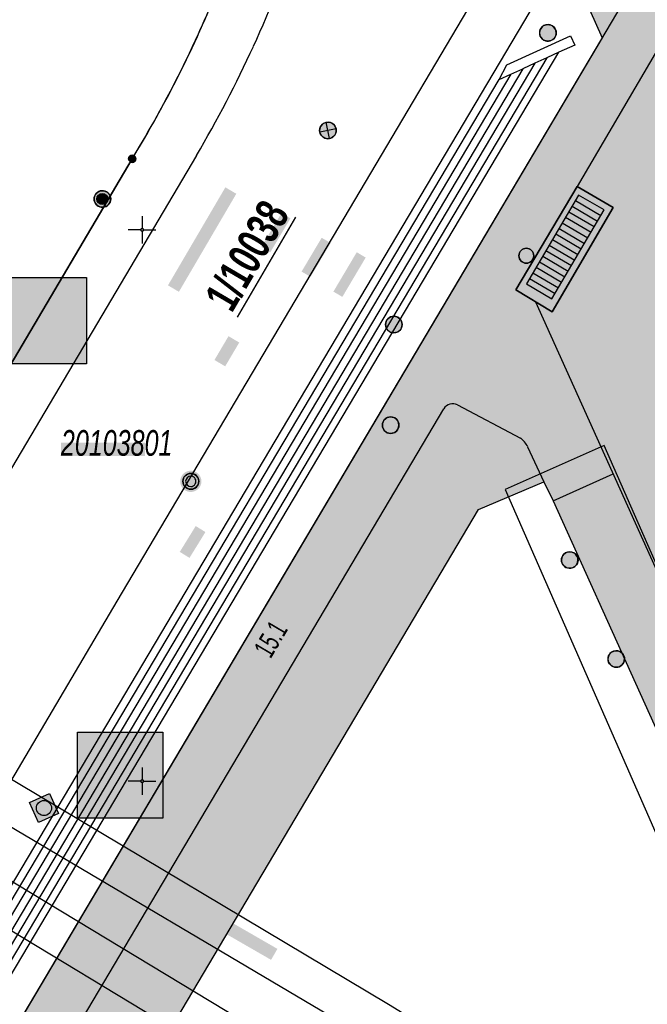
# Model space of a CAD drawing. Header units: metres. Extents: x 2695560 to 2696939, y 1260491 to 1262050.
# Tile 894 of 1005: x 2696420 to 2696449, y 1261715 to 1261759. Entities that reach past the tile are written whole.
import ezdxf

# ---------------------------------------------------------------- set-up
doc = ezdxf.new("R2010")
doc.units = ezdxf.units.M
doc.linetypes.add('AUSGEZOGEN', pattern=[0])
for name, color, linetype in [('XR$1$AV_Flächen (EO)', 7, 'AUSGEZOGEN'), ('XR$1$AV_Gebäudeflächen ut.', 7, 'AUSGEZOGEN'), ('XR$1$AV_Grenzpunkte', 7, 'AUSGEZOGEN'), ('XR$1$AV_Grundstück-Nr.', 7, 'AUSGEZOGEN'), ('XR$1$AV_Haus-Nr.', 7, 'AUSGEZOGEN'), ('XR$1$AV_Koordinatennetzpunkte', 7, 'AUSGEZOGEN'), ('XR$1$AV_Lagefixpunkt-Nr.', 7, 'AUSGEZOGEN'), ('XR$1$AV_Lagefixpunkte', 7, 'AUSGEZOGEN'), ('XR$1$AV_Linien (BB)', 7, 'AUSGEZOGEN'), ('XR$1$AV_Linien (EO)', 7, 'AUSGEZOGEN'), ('XR$1$AW_LK_Schachtdeckel', 24, 'AUSGEZOGEN'), ('XR$1$EW_LK_Bauwerk', 1, 'AUSGEZOGEN'), ('XR$1$EW_LK_Knoten', 1, 'AUSGEZOGEN'), ('XR$1$Liegenschaftsgrenzen', 7, 'AUSGEZOGEN'), ('XR$1$PFAV', 255, 'AUSGEZOGEN'), ('XR$1$PFAW', 255, 'AUSGEZOGEN'), ('XR$1$PFEW', 255, 'AUSGEZOGEN'), ('XR$1$PFWA', 255, 'AUSGEZOGEN'), ('XR$1$RP_Abstandslinie', 7, 'AUSGEZOGEN'), ('XR$1$WA_LK_Hydrant', 171, 'AUSGEZOGEN')]:
    doc.layers.add(name, color=color, linetype=linetype)
doc.styles.add('ARIAL', font='arial.ttf')

# ---------------------------------------------------------------- blocks, each defined once
blk = doc.blocks.new('COMPLEXOBJECT_712')
at = {"layer": 'XR$1$AV_Linien (BB)', "color": 7, "linetype": 'AUSGEZOGEN', "transparency": 33554687}
blk.add_line((6424.553, 11753.223), (6418.821, 11743.511), dxfattribs=at)
for centre, radius, start, end in [((6378.657, 11781.157), 53.732, 334.778, 339.6317), ((6379.001, 11781.007), 53.357, 328.6192, 334.7657)]:
    blk.add_arc(centre, radius, start, end, dxfattribs=at)
blk = doc.blocks.new('COMPLEXOBJECT_797')
at = {"layer": 'XR$1$AV_Linien (BB)', "color": 7, "linetype": 'AUSGEZOGEN', "transparency": 33554687}
blk.add_lwpolyline([(6355.414, 11617.193), (6377.371, 11654.569), (6396.77, 11687.221), (6423.868, 11733.16), (6471.337, 11813.265)], dxfattribs=at)
blk = doc.blocks.new('COMPLEXOBJECT_803')
at = {"layer": 'XR$1$AV_Linien (BB)', "color": 7, "linetype": 'AUSGEZOGEN', "transparency": 33554687}
blk.add_line((6427.466, 11753.377), (6375.989, 11666.42), dxfattribs=at)
for centre, radius, start, end in [((6380.199, 11781.18), 54.841, 335.3686, 341.352), ((6380.279, 11781.177), 54.767, 329.4953, 335.3358)]:
    blk.add_arc(centre, radius, start, end, dxfattribs=at)
blk = doc.blocks.new('COMPLEXOBJECT_835')
at = {"layer": 'XR$1$AV_Flächen (EO)', "color": 7, "linetype": 'AUSGEZOGEN', "transparency": 33554687}
blk.add_line((6452.585, 11719.094), (6458.957, 11714.796), dxfattribs=at)
blk.add_lwpolyline([(6430.853, 11707.194), (6424.596, 11710.902), (6440.258, 11737.326), (6443.22, 11738.578), (6443.641, 11737.717), (6451.539, 11720.238)], dxfattribs=at)
blk.add_arc((6454.437, 11721.837), 3.31, 208.8959, 235.9797, dxfattribs=at)
blk = doc.blocks.new('COMPLEXOBJECT_841')
at = {"layer": 'XR$1$AV_Flächen (EO)', "color": 7, "linetype": 'AUSGEZOGEN', "transparency": 33554687}
blk.add_lwpolyline([(6407.621, 11725.118), (6407.79, 11724.941), (6414.945, 11720.702), (6415.945, 11722.349), (6434.192, 11711.332)], dxfattribs=at)
blk = doc.blocks.new('COMPLEXOBJECT_842')
at = {"layer": 'XR$1$AV_Flächen (EO)', "color": 7, "linetype": 'AUSGEZOGEN', "transparency": 33554687}
blk.add_lwpolyline([(6435.366, 11713.249), (6417.015, 11724.112), (6417.998, 11725.731), (6410.84, 11730.076), (6410.647, 11730.19)], dxfattribs=at)
blk = doc.blocks.new('COMPLEXOBJECT_1031')
at = {"layer": 'XR$1$AV_Linien (EO)', "color": 7, "linetype": 'AUSGEZOGEN', "transparency": 33554687}
for p, q in [((6439.305, 11742.066), (6442.153, 11740.561)), ((6442.485, 11740.164), (6443.22, 11738.578))]:
    blk.add_line(p, q, dxfattribs=at)
blk.add_lwpolyline([(6426.512, 11709.766), (6424.016, 11705.555), (6422.211, 11706.764), (6420.552, 11711.308), (6438.682, 11741.883)], dxfattribs=at)
for centre, radius, start, end in [((6439.092, 11741.639), 0.477, 63.4759, 149.2634), ((6441.588, 11739.751), 0.988, 24.7141, 55.0955)]:
    blk.add_arc(centre, radius, start, end, dxfattribs=at)
blk = doc.blocks.new('COMPLEXOBJECT_1066')
at = {"layer": 'XR$1$AV_Linien (EO)', "color": 7, "linetype": 'AUSGEZOGEN', "transparency": 33554687}
blk.add_line((6417.998, 11725.731), (6436.176, 11714.879), dxfattribs=at)
blk.add_arc((6478.886, 11785.805), 82.793, 238.94479, 273.00221, dxfattribs=at)
blk = doc.blocks.new('COMPLEXOBJECT_1067')
at = {"layer": 'XR$1$AV_Linien (EO)', "color": 7, "linetype": 'AUSGEZOGEN', "transparency": 33554687}
blk.add_line((6414.945, 11720.702), (6433.342, 11709.607), dxfattribs=at)
blk = doc.blocks.new('COMPLEXOBJECT_1244')
at = {"layer": 'XR$1$Liegenschaftsgrenzen', "color": 7, "linetype": 'AUSGEZOGEN', "transparency": 33554687}
blk.add_lwpolyline([(6473.637, 11812.402), (6446.14, 11765.91), (6414.59, 11712.76), (6385.75, 11664.13), (6360.446, 11621.54)], dxfattribs=at)
blk = doc.blocks.new('COMPLEXOBJECT_1417')
at = {"layer": 'XR$1$Liegenschaftsgrenzen', "color": 7, "linetype": 'AUSGEZOGEN', "transparency": 33554687}
blk.add_line((6418.821, 11743.511), (6424.553, 11753.223), dxfattribs=at)
blk.add_arc((6378.943, 11781.037), 53.422, 328.6238, 339.6447, dxfattribs=at)
blk = doc.blocks.new('BWAV1')
at = {"layer": 'XR$1$PFAV', "transparency": 33554687}
blk.add_hatch(color=7, dxfattribs=at).paths.add_polyline_path([(0.67, 0), (0.656, 0.135), (0.616, 0.264), (0.55, 0.383), (0.462, 0.486), (0.354, 0.569), (0.233, 0.628), (0.101, 0.662), (-0.034, 0.669), (-0.168, 0.649), (-0.295, 0.602), (-0.41, 0.53), (-0.508, 0.436), (-0.586, 0.325), (-0.639, 0.201), (-0.667, 0.068), (-0.667, -0.068), (-0.639, -0.201), (-0.586, -0.325), (-0.508, -0.436), (-0.41, -0.53), (-0.295, -0.602), (-0.168, -0.649), (-0.034, -0.669), (0.101, -0.662), (0.233, -0.628), (0.354, -0.569), (0.462, -0.486), (0.55, -0.383), (0.616, -0.264), (0.656, -0.135)])
at = {"color": 7, "transparency": 33554687}
for radius, start, end in [(0.5, 91.19481, 268.80519), (0.326, 91.19481, 268.80519), (0.5, 268.80519, 91.19481), (0.326, 268.80519, 91.19481)]:
    blk.add_arc((0, 0), radius, start, end, dxfattribs=at)
at = {"layer": 'XR$1$PFAV', "transparency": 33554687}
blk.add_circle((0, 0), 0.5, dxfattribs=at)
blk = doc.blocks.new('BAV15')
at = {"layer": 'XR$1$PFAV', "transparency": 33554687}
blk.add_hatch(color=7, dxfattribs=at).paths.add_polyline_path([(0.5, 0), (0.49, 0.1), (0.46, 0.2), (0.41, 0.29), (0.34, 0.36), (0.26, 0.42), (0.17, 0.47), (0.08, 0.49), (-0.03, 0.5), (-0.13, 0.48), (-0.22, 0.45), (-0.31, 0.4), (-0.38, 0.33), (-0.44, 0.24), (-0.48, 0.15), (-0.5, 0.05), (-0.5, -0.05), (-0.48, -0.15), (-0.44, -0.24), (-0.38, -0.33), (-0.31, -0.4), (-0.22, -0.45), (-0.13, -0.48), (-0.03, -0.5), (0.08, -0.49), (0.17, -0.47), (0.26, -0.42), (0.34, -0.36), (0.41, -0.29), (0.46, -0.2), (0.49, -0.1)])
at = {"color": 7, "transparency": 33554687}
for start, end in [(90, 270), (270, 90)]:
    blk.add_arc((0, 0), 0.5, start, end, dxfattribs=at)
at = {"layer": 'XR$1$PFAV', "transparency": 33554687}
blk.add_circle((0, 0), 0.5, dxfattribs=at)
blk = doc.blocks.new('BAV2041')
at = {"color": 7, "transparency": 33554687}
for p, q in [((0, 0.5), (0, 0.05)), ((-0.05, 0), (-0.5, 0)), ((0.05, 0), (0.5, 0)), ((0, -0.05), (0, -0.5))]:
    blk.add_line(p, q, dxfattribs=at)
blk.add_circle((0, 0), 0.05, dxfattribs=at)
for start, end in [(90, 270), (270, 90)]:
    blk.add_arc((0, 0), 0.05, start, end, dxfattribs=at)
blk = doc.blocks.new('BAW2087')
at = {"lineweight": 25, "true_color": 0x000000, "transparency": 33554687}
h = blk.add_hatch(color=18, dxfattribs=at)
h.paths.add_polyline_path([(-0.5, 0.5), (-0.5, -0.5), (0.5, -0.5), (0.5, 0.5)])
h.paths.add_polyline_path([(0.337, -0.069), (0.316, -0.136), (0.282, -0.196), (0.237, -0.249), (0.182, -0.292), (0.119, -0.322), (0.052, -0.34), (-0.017, -0.343), (-0.086, -0.333), (-0.151, -0.309), (-0.21, -0.272), (-0.261, -0.224), (-0.301, -0.167), (-0.328, -0.103), (-0.342, -0.035), (-0.342, 0.035), (-0.328, 0.103), (-0.301, 0.167), (-0.261, 0.224), (-0.21, 0.272), (-0.151, 0.309), (-0.086, 0.333), (-0.017, 0.343), (0.052, 0.34), (0.119, 0.322), (0.182, 0.292), (0.237, 0.249), (0.282, 0.196), (0.316, 0.136), (0.337, 0.069), (0.344, 0)], flags=16)
at = {"layer": 'XR$1$PFAW', "lineweight": 25, "transparency": 33554687}
blk.add_hatch(color=7, dxfattribs=at).paths.add_polyline_path([(0.344, 0), (0.337, 0.069), (0.316, 0.136), (0.282, 0.196), (0.237, 0.249), (0.182, 0.292), (0.119, 0.322), (0.052, 0.34), (-0.017, 0.343), (-0.086, 0.333), (-0.151, 0.309), (-0.21, 0.272), (-0.261, 0.224), (-0.301, 0.167), (-0.328, 0.103), (-0.342, 0.035), (-0.342, -0.035), (-0.328, -0.103), (-0.301, -0.167), (-0.261, -0.224), (-0.21, -0.272), (-0.151, -0.309), (-0.086, -0.333), (-0.017, -0.343), (0.052, -0.34), (0.119, -0.322), (0.182, -0.292), (0.237, -0.249), (0.282, -0.196), (0.316, -0.136), (0.337, -0.069)])
at = {"lineweight": 25, "transparency": 33554687}
for p, q in [((-0.5, 0.5, 0.993), (0.5, 0.5, 0.993)), ((-0.5, -0.5, 0.993), (-0.5, 0.5, 0.993)), ((0.5, 0.5, 0.993), (0.5, -0.5, 0.993)), ((0.5, -0.5, 0.993), (-0.5, -0.5, 0.993))]:
    blk.add_line(p, q, dxfattribs=at)
blk.add_circle((0, 0), 0.344, dxfattribs=at)
at = {"layer": 'XR$1$PFAW', "lineweight": 25, "transparency": 33554687}
blk.add_line((-0.5, 0.5), (0.5, 0.5), dxfattribs=at)
at = {"layer": 'XR$1$PFAW', "color": 31, "lineweight": 25, "transparency": 33554687}
for p, q in [((-0.5, -0.5), (-0.5, 0.5)), ((0.5, 0.5), (0.5, -0.5)), ((0.5, -0.5), (-0.5, -0.5))]:
    blk.add_line(p, q, dxfattribs=at)
at = {"layer": 'XR$1$PFAW', "lineweight": 25, "transparency": 33554687}
blk.add_circle((0, 0), 0.344, dxfattribs=at)
blk = doc.blocks.new('BAW2082')
at = {"layer": 'XR$1$PFAW', "transparency": 33554687}
blk.add_hatch(color=7, dxfattribs=at).paths.add_polyline_path([(0.509, -0.003), (0.499, 0.098), (0.469, 0.194), (0.42, 0.283), (0.354, 0.359), (0.274, 0.421), (0.183, 0.466), (0.085, 0.491), (-0.016, 0.496), (-0.116, 0.481), (-0.211, 0.446), (-0.297, 0.392), (-0.37, 0.323), (-0.428, 0.24), (-0.468, 0.147), (-0.488, 0.047), (-0.488, -0.054), (-0.468, -0.153), (-0.428, -0.246), (-0.37, -0.329), (-0.297, -0.398), (-0.211, -0.452), (-0.116, -0.487), (-0.016, -0.502), (0.085, -0.497), (0.183, -0.472), (0.274, -0.427), (0.354, -0.366), (0.42, -0.289), (0.469, -0.2), (0.499, -0.104)])
at = {"transparency": 33554687}
for start, end in [(91.19481, 268.80519), (268.80519, 91.19481)]:
    blk.add_arc((0.01, 0), 0.5, start, end, dxfattribs=at)
at = {"layer": 'XR$1$PFAW', "transparency": 33554687}
blk.add_circle((0.009, -0.003), 0.5, dxfattribs=at)
blk = doc.blocks.new('BWA2009')
at = {"true_color": 0x000000, "transparency": 33554687}
blk.add_hatch(color=18, dxfattribs=at).paths.add_polyline_path([(0.333, 0), (0.327, 0.067), (0.306, 0.131), (0.274, 0.19), (0.23, 0.242), (0.176, 0.283), (0.116, 0.313), (0.05, 0.329), (-0.017, 0.333), (-0.084, 0.323), (-0.147, 0.299), (-0.204, 0.264), (-0.253, 0.217), (-0.291, 0.162), (-0.318, 0.1), (-0.332, 0.034), (-0.332, -0.034), (-0.318, -0.1), (-0.291, -0.162), (-0.253, -0.217), (-0.204, -0.264), (-0.147, -0.299), (-0.084, -0.323), (-0.017, -0.333), (0.05, -0.329), (0.116, -0.313), (0.176, -0.283), (0.23, -0.242), (0.274, -0.19), (0.306, -0.131), (0.327, -0.067)])
at = {"layer": 'XR$1$PFWA', "transparency": 33554687}
blk.add_hatch(color=7, dxfattribs=at).paths.add_polyline_path([(0.5, 0), (0.49, 0.101), (0.459, 0.197), (0.41, 0.286), (0.344, 0.362), (0.264, 0.424), (0.174, 0.469), (0.076, 0.494), (-0.025, 0.499), (-0.125, 0.484), (-0.22, 0.449), (-0.306, 0.395), (-0.379, 0.326), (-0.437, 0.243), (-0.477, 0.15), (-0.497, 0.051), (-0.497, -0.051), (-0.477, -0.15), (-0.437, -0.243), (-0.379, -0.326), (-0.306, -0.395), (-0.22, -0.449), (-0.125, -0.484), (-0.025, -0.499), (0.076, -0.494), (0.174, -0.469), (0.264, -0.424), (0.344, -0.362), (0.41, -0.286), (0.459, -0.197), (0.49, -0.101)])
at = {"transparency": 33554687}
blk.add_circle((0, 0), 0.333, dxfattribs=at)
for start, end in [(90, 180), (180, 270), (0, 90), (270, 0)]:
    blk.add_arc((0, 0), 0.5, start, end, dxfattribs=at)
at = {"layer": 'XR$1$PFWA', "transparency": 33554687}
blk.add_circle((0, 0), 0.5, dxfattribs=at)
blk = doc.blocks.new('BEWLP2597')
at = {"layer": 'XR$1$PFEW', "transparency": 33554687}
blk.add_hatch(color=7, dxfattribs=at).paths.add_polyline_path([(-0.5, 0), (-0.497, -0.051), (-0.49, -0.101), (-0.477, -0.15), (-0.459, -0.197), (-0.437, -0.243), (-0.41, -0.286), (-0.379, -0.326), (-0.344, -0.362), (-0.306, -0.395), (-0.264, -0.424), (-0.22, -0.449), (-0.174, -0.469), (-0.125, -0.484), (-0.076, -0.494), (-0.025, -0.499), (0.025, -0.499), (0.076, -0.494), (0.125, -0.484), (0.174, -0.469), (0.22, -0.449), (0.264, -0.424), (0.306, -0.395), (0.344, -0.362), (0.379, -0.326), (0.41, -0.286), (0.437, -0.243), (0.459, -0.197), (0.477, -0.15), (0.49, -0.101), (0.497, -0.051), (0.5, 0), (0.497, 0.051), (0.49, 0.101), (0.477, 0.15), (0.459, 0.197), (0.437, 0.243), (0.41, 0.286), (0.379, 0.326), (0.344, 0.362), (0.306, 0.395), (0.264, 0.424), (0.22, 0.449), (0.174, 0.469), (0.125, 0.484), (0.076, 0.494), (0.025, 0.499), (-0.025, 0.499), (-0.076, 0.494), (-0.125, 0.484), (-0.174, 0.469), (-0.22, 0.449), (-0.264, 0.424), (-0.306, 0.395), (-0.344, 0.362), (-0.379, 0.326), (-0.41, 0.286), (-0.437, 0.243), (-0.459, 0.197), (-0.477, 0.15), (-0.49, 0.101), (-0.497, 0.051)])
at = {"color": 1, "transparency": 33554687}
for start, end in [(90, 180), (0, 90), (180, 270), (270, 0)]:
    blk.add_arc((0, 0), 0.5, start, end, dxfattribs=at)
at = {"layer": 'XR$1$PFEW', "transparency": 33554687}
blk.add_circle((0, 0), 0.5, dxfattribs=at)
blk = doc.blocks.new('BEWLP2549_S')
at = {"layer": 'XR$1$PFEW', "transparency": 33554687}
blk.add_hatch(color=7, dxfattribs=at).paths.add_polyline_path([(0.5, 0), (0.49, 0.101), (0.459, 0.197), (0.41, 0.286), (0.344, 0.362), (0.264, 0.424), (0.174, 0.469), (0.076, 0.494), (-0.025, 0.499), (-0.125, 0.484), (-0.22, 0.449), (-0.306, 0.395), (-0.379, 0.326), (-0.437, 0.243), (-0.477, 0.15), (-0.497, 0.051), (-0.497, -0.051), (-0.477, -0.15), (-0.437, -0.243), (-0.379, -0.326), (-0.306, -0.395), (-0.22, -0.449), (-0.125, -0.484), (-0.025, -0.499), (0.076, -0.494), (0.174, -0.469), (0.264, -0.424), (0.344, -0.362), (0.41, -0.286), (0.459, -0.197), (0.49, -0.101)])
at = {"color": 1, "transparency": 33554687}
for p, q in [((0.354, -0.354), (-0.354, 0.354)), ((-0.354, -0.354), (0.354, 0.354))]:
    blk.add_line(p, q, dxfattribs=at)
for start, end in [(91.38095, 268.61905), (268.61905, 91.38095)]:
    blk.add_arc((0, 0), 0.5, start, end, dxfattribs=at)
at = {"layer": 'XR$1$PFEW', "transparency": 33554687}
blk.add_circle((0, 0), 0.5, dxfattribs=at)

msp = doc.modelspace()

# ---------------------------------------------------------------- hatches: boundary and pattern name
at = {"transparency": 33554687}
for points in [[(2696427.143, 1261747.293), (2696427.64, 1261747.002), (2696430.243, 1261751.447), (2696429.746, 1261751.738)], [(2696431.376, 1261749.031), (2696431.782, 1261748.789), (2696432.698, 1261750.331), (2696432.292, 1261750.573)], [(2696438.65, 1261744.624), (2696439.164, 1261744.318), (2696442.316, 1261749.625), (2696441.801, 1261749.931)], [(2696433.203, 1261747.919), (2696433.609, 1261747.677), (2696434.52, 1261749.211), (2696434.114, 1261749.452)], [(2696434.646, 1261747.01), (2696435.052, 1261746.77), (2696436.11, 1261748.554), (2696435.704, 1261748.795)], [(2696419.578, 1261747.643), (2696419.578, 1261743.741), (2696423.449, 1261743.741), (2696423.449, 1261747.643)], [(2696429.252, 1261743.909), (2696429.739, 1261743.621), (2696430.376, 1261744.701), (2696429.889, 1261744.989)], [(2696422.29, 1261740.154), (2696422.29, 1261739.551), (2696426.107, 1261739.551), (2696426.107, 1261740.154)], [(2696427.679, 1261735.206), (2696428.12, 1261734.934), (2696428.843, 1261736.106), (2696428.402, 1261736.378)], [(2696423.048, 1261727.032), (2696423.048, 1261723.13), (2696426.911, 1261723.13), (2696426.911, 1261727.032)], [(2696427.83, 1261719.667), (2696427.543, 1261719.168), (2696431.82, 1261716.705), (2696432.107, 1261717.204)]]:
    msp.add_hatch(color=7, dxfattribs=at).paths.add_polyline_path(points)
at = {"layer": 'XR$1$AV_Gebäudeflächen ut.', "true_color": 0xf5f5f5, "transparency": 33554687}
msp.add_hatch(color=7, dxfattribs=at).paths.add_polyline_path([(2696459.927, 1261714.606), (2696473.791, 1261720.902), (2696475.72, 1261716.655), (2696476.64, 1261717.073), (2696476.501, 1261717.38), (2696476.592, 1261717.421), (2696475.121, 1261720.664), (2696465.308, 1261742.389), (2696456.414, 1261761.913), (2696453.127, 1261760.416), (2696443.324, 1261782.97), (2696439.137, 1261792.602), (2696458.473, 1261825.245), (2696449.114, 1261845.996), (2696451.549, 1261853.455), (2696448.017, 1261861.244), (2696446.172, 1261865.313), (2696443.517, 1261866.558), (2696440.323, 1261865.008), (2696440.071, 1261864.885), (2696439.708, 1261865.634), (2696439.232, 1261866.581), (2696438.684, 1261867.488), (2696438.066, 1261868.349), (2696437.383, 1261869.158), (2696436.639, 1261869.912), (2696435.837, 1261870.605), (2696434.984, 1261871.234), (2696434.084, 1261871.793), (2696433.143, 1261872.28), (2696432.167, 1261872.692), (2696431.161, 1261873.026), (2696430.132, 1261873.28), (2696429.087, 1261873.453), (2696428.031, 1261873.543), (2696426.972, 1261873.551), (2696425.915, 1261873.475), (2696424.867, 1261873.316), (2696423.835, 1261873.076), (2696422.825, 1261872.756), (2696421.843, 1261872.358), (2696420.895, 1261871.884), (2696419.988, 1261871.337), (2696419.126, 1261870.72), (2696418.315, 1261870.038), (2696417.56, 1261869.295), (2696416.866, 1261868.494), (2696416.236, 1261867.642), (2696415.675, 1261866.743), (2696415.187, 1261865.803), (2696414.774, 1261864.827), (2696414.438, 1261863.822), (2696414.355, 1261863.524), (2696414.279, 1261863.225), (2696414.21, 1261862.924), (2696414.148, 1261862.621), (2696414.092, 1261862.318), (2696414.044, 1261862.012), (2696414.003, 1261861.706), (2696413.968, 1261861.399), (2696413.941, 1261861.092), (2696413.921, 1261860.783), (2696413.907, 1261860.475), (2696413.901, 1261860.166), (2696413.902, 1261859.857), (2696413.91, 1261859.548), (2696413.925, 1261859.24), (2696413.947, 1261858.932), (2696413.976, 1261858.624), (2696414.012, 1261858.317), (2696414.055, 1261858.011), (2696414.105, 1261857.707), (2696414.162, 1261857.403), (2696414.226, 1261857.101), (2696414.297, 1261856.8), (2696414.375, 1261856.501), (2696414.459, 1261856.204), (2696414.551, 1261855.909), (2696414.649, 1261855.616), (2696414.753, 1261855.325), (2696414.865, 1261855.037), (2696414.983, 1261854.752), (2696415.107, 1261854.469), (2696396.462, 1261846.055), (2696387.97, 1261826.75), (2696384.844, 1261819.635), (2696386.443, 1261816.1), (2696386.6, 1261815.754), (2696386.946, 1261815.911), (2696386.789, 1261816.257), (2696387.017, 1261816.361), (2696387.059, 1261816.27), (2696388.518, 1261816.932), (2696388.476, 1261817.023), (2696388.704, 1261817.127), (2696388.746, 1261817.036), (2696390.068, 1261817.636), (2696389.646, 1261818.565), (2696390.147, 1261818.792), (2696390.569, 1261817.863), (2696391.891, 1261818.464), (2696391.85, 1261818.555), (2696392.078, 1261818.658), (2696392.119, 1261818.567), (2696393.578, 1261819.23), (2696393.537, 1261819.321), (2696393.765, 1261819.424), (2696393.806, 1261819.333), (2696395.128, 1261819.933), (2696394.706, 1261820.862), (2696395.208, 1261821.09), (2696395.63, 1261820.161), (2696396.952, 1261820.761), (2696396.91, 1261820.852), (2696397.138, 1261820.956), (2696397.18, 1261820.865), (2696398.638, 1261821.527), (2696398.597, 1261821.618), (2696398.825, 1261821.722), (2696398.866, 1261821.631), (2696400.188, 1261822.231), (2696400.147, 1261822.322), (2696399.767, 1261823.16), (2696400.268, 1261823.387), (2696400.69, 1261822.458), (2696402.011, 1261823.058), (2696401.969, 1261823.149), (2696402.197, 1261823.253), (2696402.239, 1261823.162), (2696403.696, 1261823.824), (2696403.655, 1261823.915), (2696403.883, 1261824.018), (2696403.924, 1261823.927), (2696405.245, 1261824.527), (2696404.824, 1261825.456), (2696405.325, 1261825.683), (2696405.747, 1261824.754), (2696407.068, 1261825.354), (2696407.026, 1261825.445), (2696407.254, 1261825.549), (2696407.296, 1261825.458), (2696408.753, 1261826.12), (2696408.712, 1261826.211), (2696408.94, 1261826.314), (2696408.981, 1261826.223), (2696410.302, 1261826.823), (2696409.881, 1261827.752), (2696410.382, 1261827.979), (2696410.804, 1261827.05), (2696412.243, 1261827.704), (2696412.202, 1261827.795), (2696412.43, 1261827.898), (2696412.471, 1261827.807), (2696413.792, 1261828.407), (2696413.751, 1261828.498), (2696413.979, 1261828.602), (2696414.135, 1261828.256), (2696414.482, 1261828.413), (2696414.585, 1261828.186), (2696414.494, 1261828.145), (2696415.092, 1261826.826), (2696415.183, 1261826.867), (2696415.286, 1261826.64), (2696415.195, 1261826.599), (2696415.855, 1261825.144), (2696416.784, 1261825.565), (2696417.011, 1261825.065), (2696416.082, 1261824.644), (2696416.68, 1261823.325), (2696416.772, 1261823.366), (2696416.875, 1261823.139), (2696416.784, 1261823.098), (2696417.444, 1261821.643), (2696417.535, 1261821.684), (2696417.638, 1261821.457), (2696417.547, 1261821.415), (2696418.145, 1261820.097), (2696419.074, 1261820.518), (2696419.301, 1261820.018), (2696418.372, 1261819.596), (2696418.97, 1261818.278), (2696419.061, 1261818.319), (2696419.164, 1261818.092), (2696419.073, 1261818.05), (2696419.734, 1261816.595), (2696419.825, 1261816.637), (2696419.928, 1261816.409), (2696419.837, 1261816.368), (2696420.435, 1261815.049), (2696421.364, 1261815.471), (2696421.591, 1261814.971), (2696420.662, 1261814.549), (2696421.261, 1261813.228), (2696421.352, 1261813.27), (2696421.456, 1261813.042), (2696421.365, 1261813), (2696422.026, 1261811.543), (2696422.117, 1261811.584), (2696422.22, 1261811.356), (2696422.129, 1261811.315), (2696422.729, 1261809.994), (2696423.658, 1261810.415), (2696423.885, 1261809.914), (2696422.956, 1261809.492), (2696423.555, 1261808.171), (2696423.647, 1261808.213), (2696423.75, 1261807.985), (2696423.659, 1261807.943), (2696424.32, 1261806.486), (2696424.411, 1261806.527), (2696424.515, 1261806.299), (2696424.424, 1261806.258), (2696425.023, 1261804.937), (2696425.952, 1261805.358), (2696426.179, 1261804.857), (2696425.25, 1261804.436), (2696425.85, 1261803.114), (2696425.941, 1261803.156), (2696426.044, 1261802.928), (2696425.953, 1261802.887), (2696426.614, 1261801.429), (2696426.706, 1261801.47), (2696426.809, 1261801.242), (2696426.46, 1261801.084), (2696426.618, 1261800.737), (2696426.379, 1261800.629), (2696426.338, 1261800.72), (2696424.87, 1261800.054), (2696424.912, 1261799.963), (2696424.682, 1261799.859), (2696424.641, 1261799.949), (2696423.311, 1261799.346), (2696423.733, 1261798.416), (2696423.229, 1261798.187), (2696428.162, 1261787.315), (2696430.281, 1261782.647), (2696425.786, 1261780.606), (2696423.505, 1261785.629), (2696422.959, 1261785.381), (2696425.24, 1261780.358), (2696420.744, 1261778.317), (2696418.464, 1261783.341), (2696417.918, 1261783.093), (2696420.198, 1261778.07), (2696415.685, 1261776.021), (2696413.405, 1261781.044), (2696412.859, 1261780.796), (2696415.139, 1261775.773), (2696410.616, 1261773.72), (2696408.497, 1261778.388), (2696403.552, 1261789.252), (2696403.046, 1261789.022), (2696402.624, 1261789.952), (2696401.162, 1261789.289), (2696401.204, 1261789.198), (2696400.964, 1261789.089), (2696400.923, 1261789.18), (2696399.59, 1261788.575), (2696399.631, 1261788.484), (2696399.401, 1261788.38), (2696399.244, 1261788.726), (2696398.895, 1261788.568), (2696398.792, 1261788.796), (2696398.883, 1261788.837), (2696398.223, 1261790.295), (2696398.132, 1261790.253), (2696398.029, 1261790.481), (2696398.12, 1261790.523), (2696397.523, 1261791.844), (2696396.593, 1261791.423), (2696405.262, 1261772.351), (2696410.212, 1261767.703), (2696429.551, 1261776.418), (2696434.848, 1261785.361), (2696439.099, 1261775.838), (2696446.829, 1261758.517), (2696415.096, 1261704.98), (2696417.212, 1261700.341), (2696431.823, 1261707.004), (2696425.566, 1261710.712), (2696441.228, 1261737.136), (2696444.19, 1261738.388), (2696444.611, 1261737.527), (2696452.509, 1261720.048), (2696452.534, 1261720.004), (2696452.559, 1261719.96), (2696452.585, 1261719.917), (2696452.612, 1261719.874), (2696452.639, 1261719.832), (2696452.667, 1261719.79), (2696452.696, 1261719.748), (2696452.725, 1261719.707), (2696452.755, 1261719.667), (2696452.786, 1261719.626), (2696452.817, 1261719.587), (2696452.848, 1261719.547), (2696452.881, 1261719.509), (2696452.914, 1261719.47), (2696452.947, 1261719.433), (2696452.981, 1261719.395), (2696453.016, 1261719.359), (2696453.051, 1261719.322), (2696453.087, 1261719.287), (2696453.123, 1261719.252), (2696453.16, 1261719.217), (2696453.197, 1261719.183), (2696453.235, 1261719.15), (2696453.273, 1261719.117), (2696453.312, 1261719.085), (2696453.351, 1261719.053), (2696453.391, 1261719.022), (2696453.431, 1261718.992), (2696453.472, 1261718.962), (2696453.513, 1261718.933), (2696453.555, 1261718.904)])

# ---------------------------------------------------------------- linework, layer by layer
at = {"color": 24, "lineweight": -3, "transparency": 33554687}
for points in [[(2696419.578, 1261747.643), (2696423.449, 1261747.643), (2696423.449, 1261743.741), (2696419.578, 1261743.741), (2696419.578, 1261747.643)], [(2696423.048, 1261727.032), (2696426.911, 1261727.032), (2696426.911, 1261723.13), (2696423.048, 1261723.13), (2696423.048, 1261727.032)]]:
    msp.add_lwpolyline(points, close=True, dxfattribs=at)
at = {"layer": 'XR$1$AV_Flächen (EO)', "color": 7, "linetype": 'AUSGEZOGEN', "transparency": 33554687}
msp.add_lwpolyline([(2696396.593, 1261791.423), (2696405.262, 1261772.351), (2696410.212, 1261767.703), (2696429.551, 1261776.418), (2696434.848, 1261785.361), (2696439.099, 1261775.838), (2696446.829, 1261758.517), (2696415.096, 1261704.98), (2696417.212, 1261700.341)], dxfattribs=at)
for points in [[(2696447.332, 1261750.82), (2696445.701, 1261751.776), (2696442.924, 1261747.083), (2696444.559, 1261746.094), (2696447.332, 1261750.82)], [(2696445.766, 1261751.391), (2696443.398, 1261747.355), (2696444.553, 1261746.677), (2696446.921, 1261750.713), (2696445.766, 1261751.391)]]:
    msp.add_lwpolyline(points, close=True, dxfattribs=at)
at = {"layer": 'XR$1$AV_Linien (BB)', "color": 7, "linetype": 'AUSGEZOGEN', "transparency": 33554687}
msp.add_lwpolyline([(2696456.821, 1261782.14), (2696447.11, 1261765.72), (2696415.56, 1261712.57), (2696400.95, 1261687.934)], dxfattribs=at)
msp.add_lwpolyline([(2696451.103, 1261718.278), (2696455.614, 1261720.265), (2696446.929, 1261740.031), (2696442.44, 1261738.043), (2696451.103, 1261718.278)], close=True, dxfattribs=at)
at = {"layer": 'XR$1$AV_Linien (EO)', "color": 7, "linetype": 'AUSGEZOGEN', "transparency": 33554687}
for p, q in [((2696449.924, 1261758.985), (2696445.701, 1261751.776)), ((2696415.442, 1261708.316), (2696444.869, 1261757.862)), ((2696444.869, 1261757.862), (2696444.326, 1261757.614)), ((2696444.326, 1261757.614), (2696402.074, 1261686.473)), ((2696444.326, 1261757.614), (2696443.784, 1261757.367)), ((2696443.241, 1261757.119), (2696401.743, 1261687.248)), ((2696443.784, 1261757.367), (2696401.908, 1261686.861)), ((2696442.699, 1261756.872), (2696443.241, 1261757.119)), ((2696443.784, 1261757.367), (2696443.241, 1261757.119)), ((2696401.412, 1261688.023), (2696442.156, 1261756.624)), ((2696442.699, 1261756.872), (2696401.578, 1261687.635)), ((2696442.156, 1261756.624), (2696442.699, 1261756.872)), ((2696445.618, 1261751.139), (2696446.773, 1261750.461)), ((2696445.47, 1261750.886), (2696446.625, 1261750.208)), ((2696445.174, 1261750.382), (2696446.329, 1261749.704)), ((2696445.322, 1261750.634), (2696446.477, 1261749.956)), ((2696444.878, 1261749.877), (2696446.033, 1261749.199)), ((2696445.026, 1261750.13), (2696446.181, 1261749.452)), ((2696444.582, 1261749.373), (2696445.737, 1261748.695)), ((2696444.73, 1261749.625), (2696445.885, 1261748.947)), ((2696444.434, 1261749.121), (2696445.589, 1261748.443)), ((2696444.138, 1261748.616), (2696445.293, 1261747.938)), ((2696444.286, 1261748.868), (2696445.441, 1261748.19)), ((2696443.842, 1261748.112), (2696444.997, 1261747.434)), ((2696443.99, 1261748.364), (2696445.145, 1261747.686)), ((2696443.546, 1261747.607), (2696444.701, 1261746.929)), ((2696443.694, 1261747.86), (2696444.849, 1261747.181)), ((2696444.611, 1261737.527), (2696447.328, 1261738.751))]:
    msp.add_line(p, q, dxfattribs=at)
for points in [[(2696442.156, 1261756.624), (2696442.512, 1261757.292), (2696445.396, 1261758.608), (2696445.587, 1261758.19), (2696444.869, 1261757.862)], [(2696443.816, 1261746.543), (2696455.07, 1261721.571), (2696463.202, 1261716.093)]]:
    msp.add_lwpolyline(points, dxfattribs=at)
msp.add_lwpolyline([(2696447.332, 1261750.82), (2696444.559, 1261746.094), (2696442.924, 1261747.083), (2696445.701, 1261751.776), (2696447.332, 1261750.82)], close=True, dxfattribs=at)
at = {"layer": 'XR$1$RP_Abstandslinie', "color": 7, "linetype": 'AUSGEZOGEN', "transparency": 33554687}
msp.add_lwpolyline([(2696459.36, 1261779.66), (2696451.69, 1261766.72), (2696427.73, 1261726.29), (2696404.27, 1261686.72), (2696380.41, 1261646.45)], dxfattribs=at)

# ---------------------------------------------------------------- block references
at = {"layer": 'XR$1$AV_Flächen (EO)', "color": 7, "linetype": 'AUSGEZOGEN', "lineweight": -3, "transparency": 33554687}
for name in ['COMPLEXOBJECT_835', 'COMPLEXOBJECT_842', 'COMPLEXOBJECT_841']:
    msp.add_blockref(name, (2690000.97, 1249999.81), dxfattribs=at)
at = {"layer": 'XR$1$AV_Grenzpunkte', "color": 7, "linetype": 'AUSGEZOGEN', "lineweight": -3, "transparency": 33554687, "xscale": 0.3249999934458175, "yscale": 0.3249999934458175}
msp.add_blockref('BAV15', (2696425.523, 1261753.033), dxfattribs=at)
at = {"layer": 'XR$1$AV_Koordinatennetzpunkte', "color": 7, "linetype": 'AUSGEZOGEN', "lineweight": -3, "transparency": 33554687, "xscale": 1.25, "yscale": 1.25}
for p in [(2696425.97, 1261749.81), (2696425.97, 1261724.81)]:
    msp.add_blockref('BAV2041', p, dxfattribs=at)
at = {"layer": 'XR$1$AV_Lagefixpunkte', "color": 7, "linetype": 'AUSGEZOGEN', "lineweight": -3, "transparency": 33554687, "xscale": 0.7199999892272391, "yscale": 0.7199999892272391}
msp.add_blockref('BWAV1', (2696428.179, 1261738.406, 436.854), dxfattribs=at)
at = {"layer": 'XR$1$AV_Linien (BB)', "color": 7, "linetype": 'AUSGEZOGEN', "lineweight": -3, "transparency": 33554687}
for name in ['COMPLEXOBJECT_712', 'COMPLEXOBJECT_803', 'COMPLEXOBJECT_797']:
    msp.add_blockref(name, (2690000.97, 1249999.81), dxfattribs=at)
at = {"layer": 'XR$1$AV_Linien (EO)', "color": 7, "linetype": 'AUSGEZOGEN', "lineweight": -3, "transparency": 33554687}
for name in ['COMPLEXOBJECT_1031', 'COMPLEXOBJECT_1066', 'COMPLEXOBJECT_1067']:
    msp.add_blockref(name, (2690000.97, 1249999.81), dxfattribs=at)
at = {"layer": 'XR$1$AW_LK_Schachtdeckel', "color": 24, "linetype": 'AUSGEZOGEN', "lineweight": -3, "transparency": 33554687}
for p, xscale, yscale, rotation in [((2696444.38, 1261758.74), 0.7499999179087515, 0.7499999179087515, 149.7496490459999), ((2696445.36, 1261734.83), 0.7499999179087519, 0.7499999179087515, 74.307556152), ((2696447.47, 1261730.34), 0.749999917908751, 0.7499999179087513, 78.45243835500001)]:
    msp.add_blockref('BAW2082', p, dxfattribs=dict(at, xscale=xscale, yscale=yscale, rotation=rotation))
at = {"layer": 'XR$1$AW_LK_Schachtdeckel', "color": 24, "linetype": 'AUSGEZOGEN', "lineweight": -3, "transparency": 33554687, "xscale": 0.7499999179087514, "yscale": 0.7499999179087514}
for p in [(2696437.381, 1261745.518), (2696437.234, 1261740.955)]:
    msp.add_blockref('BAW2082', p, dxfattribs=at)
at = {"layer": 'XR$1$AW_LK_Schachtdeckel', "color": 24, "linetype": 'AUSGEZOGEN', "lineweight": -3, "transparency": 33554687, "rotation": 294.445068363}
msp.add_blockref('BAW2087', (2696421.52, 1261723.59), dxfattribs=at)
at = {"layer": 'XR$1$EW_LK_Bauwerk', "color": 1, "linetype": 'AUSGEZOGEN', "lineweight": -3, "transparency": 33554687, "xscale": 0.6749999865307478, "yscale": 0.6749999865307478}
msp.add_blockref('BEWLP2597', (2696443.396, 1261748.635), dxfattribs=at)
at = {"layer": 'XR$1$EW_LK_Knoten', "color": 1, "linetype": 'AUSGEZOGEN', "lineweight": -3, "transparency": 33554687, "xscale": 0.7499999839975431, "yscale": 0.7499999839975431, "rotation": 56.71530000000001}
msp.add_blockref('BEWLP2549_S', (2696434.397, 1261754.32), dxfattribs=at)
at = {"layer": 'XR$1$Liegenschaftsgrenzen', "color": 7, "linetype": 'AUSGEZOGEN', "lineweight": -3, "transparency": 33554687}
for name in ['COMPLEXOBJECT_1417', 'COMPLEXOBJECT_1244']:
    msp.add_blockref(name, (2690000.97, 1249999.81), dxfattribs=at)
at = {"layer": 'XR$1$WA_LK_Hydrant', "color": 171, "linetype": 'AUSGEZOGEN', "lineweight": -3, "transparency": 33554687, "xscale": 0.7499999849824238, "yscale": 0.7499999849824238, "rotation": 329.531982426}
msp.add_blockref('BWA2009', (2696424.17, 1261751.211), dxfattribs=at)

# ---------------------------------------------------------------- texts
at = {"layer": 'XR$1$AV_Grundstück-Nr.', "color": 7, "transparency": 33554687, "insert": (2696430.742, 1261748.635), "char_height": 1.48491, "width": 5.79059, "attachment_point": 5, "rotation": 59.6295, "style": 'ARIAL'}
msp.add_mtext('\\A1;{\\L\\fArial|i0|b1;\\H1.484908;\\W0.700000;\\C7;1/10038\\l}\\P', dxfattribs=at)
at = {"layer": 'XR$1$AV_Haus-Nr.', "color": 7, "transparency": 33554687, "insert": (2696431.401, 1261731.489), "char_height": 0.92968, "width": 1.96781, "attachment_point": 2, "rotation": 59.3433, "style": 'ARIAL'}
msp.add_mtext('\\W0.63;15.1', dxfattribs=at)
at = {"layer": 'XR$1$AV_Lagefixpunkt-Nr.', "color": 7, "transparency": 33554687, "insert": (2696422.29, 1261739.551), "char_height": 1.1621, "width": 5.49745, "attachment_point": 7, "style": 'ARIAL'}
msp.add_mtext('\\A1;{\\fArial|i1|b0;\\H1.162102;\\W0.700000;\\C7;20103801}\\P', dxfattribs=at)

doc.saveas('drawing.dxf')
